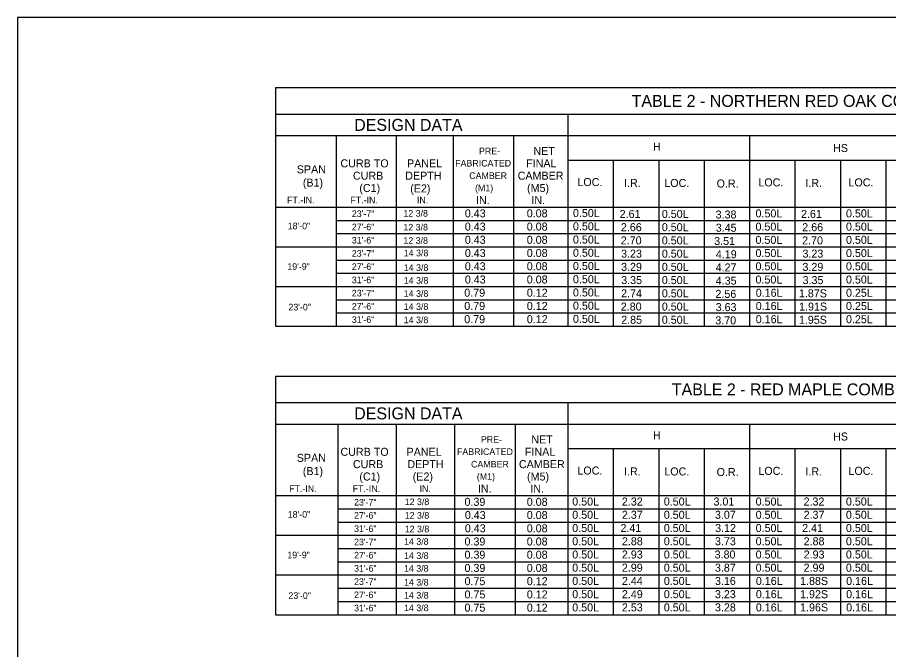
# Model space of a CAD drawing. Extents: x -5022 to -159, y 1126 to 7226.
# Drawn here: x -3800.1 to -3473.7, y 2061.8 to 2298.8 of the extents above; entities that cross this region are included whole.
import ezdxf

# ---------------------------------------------------------------- set-up
doc = ezdxf.new("R2010")
doc.units = 0
doc.layers.add('2', color=7, linetype='Continuous')
doc.layers.add('4', color=7, linetype='Continuous')

msp = doc.modelspace()

# ---------------------------------------------------------------- linework, layer by layer
at = {"layer": '2'}
for p, q in [((-3800.13, 2298.81), (-3800.13, 1734.81)), ((-3014.13, 2298.81), (-3800.13, 2298.81))]:
    msp.add_line(p, q, dxfattribs=at)
at = {"layer": '4'}
for p, q in [((-3703.36, 2272.47), (-3216.14, 2272.47)), ((-3703.36, 2272.47), (-3703.36, 2183.02)), ((-3703.36, 2262.55), (-3216.14, 2262.55)), ((-3593.89, 2262.55), (-3593.89, 2183.02)), ((-3703.36, 2254.48), (-3216.14, 2254.48)), ((-3680.67, 2254.48), (-3680.67, 2183.02)), ((-3658.17, 2254.48), (-3658.17, 2183.02)), ((-3636.87, 2254.48), (-3636.87, 2183.02)), ((-3614.25, 2254.48), (-3614.25, 2183.02)), ((-3593.89, 2254.48), (-3593.89, 2183.02)), ((-3525.77, 2254.48), (-3525.77, 2183.02)), ((-3593.89, 2245.27), (-3216.14, 2245.27)), ((-3593.89, 2245.27), (-3593.89, 2183.02)), ((-3576.85, 2245.27), (-3576.85, 2183.02)), ((-3559.82, 2245.27), (-3559.82, 2183.02)), ((-3542.8, 2245.27), (-3542.8, 2183.02)), ((-3508.75, 2245.27), (-3508.75, 2183.02)), ((-3491.72, 2245.27), (-3491.72, 2183.02)), ((-3474.7, 2245.27), (-3474.7, 2183.02)), ((-3703.36, 2227.67), (-3216.14, 2227.67)), ((-3680.67, 2222.71), (-3572.51, 2222.71)), ((-3679.13, 2222.71), (-3216.14, 2222.71)), ((-3680.67, 2217.74), (-3572.51, 2217.74)), ((-3679.13, 2217.74), (-3216.14, 2217.74)), ((-3703.36, 2212.78), (-3216.14, 2212.78)), ((-3680.67, 2207.82), (-3572.51, 2207.82)), ((-3679.13, 2207.82), (-3216.14, 2207.82)), ((-3680.67, 2202.86), (-3572.51, 2202.86)), ((-3679.13, 2202.86), (-3216.14, 2202.86)), ((-3703.36, 2197.9), (-3216.14, 2197.9)), ((-3680.67, 2192.94), (-3572.51, 2192.94)), ((-3679.13, 2192.94), (-3216.14, 2192.94)), ((-3680.67, 2187.98), (-3572.51, 2187.98)), ((-3679.13, 2187.98), (-3216.14, 2187.98)), ((-3703.36, 2183.02), (-3216.14, 2183.02)), ((-3703.36, 2164.29), (-3216.14, 2164.29)), ((-3703.36, 2164.29), (-3703.36, 2074.85)), ((-3703.36, 2154.37), (-3216.14, 2154.37)), ((-3593.89, 2154.37), (-3593.89, 2074.85)), ((-3703.36, 2146.3), (-3216.14, 2146.3)), ((-3680, 2146.3), (-3680, 2074.85)), ((-3658.15, 2146.3), (-3658.15, 2074.85)), ((-3636.38, 2146.3), (-3636.38, 2074.85)), ((-3613.58, 2146.3), (-3613.58, 2074.85)), ((-3593.89, 2146.3), (-3593.89, 2074.85)), ((-3525.77, 2146.3), (-3525.77, 2074.85)), ((-3593.89, 2137.1), (-3216.14, 2137.1)), ((-3593.89, 2137.1), (-3593.89, 2074.85)), ((-3576.85, 2137.1), (-3576.85, 2074.85)), ((-3559.82, 2137.1), (-3559.82, 2074.85)), ((-3542.8, 2137.1), (-3542.8, 2074.85)), ((-3508.75, 2137.1), (-3508.75, 2074.85)), ((-3491.72, 2137.1), (-3491.72, 2074.85)), ((-3474.7, 2137.1), (-3474.7, 2074.85)), ((-3703.36, 2119.49), (-3216.14, 2119.49)), ((-3680, 2114.53), (-3572.51, 2114.53)), ((-3679.13, 2114.53), (-3216.14, 2114.53)), ((-3680, 2109.57), (-3572.51, 2109.57)), ((-3679.13, 2109.57), (-3216.14, 2109.57)), ((-3703.36, 2104.61), (-3216.14, 2104.61)), ((-3680, 2099.65), (-3572.51, 2099.65)), ((-3679.13, 2099.65), (-3216.14, 2099.65)), ((-3680, 2094.69), (-3572.51, 2094.69)), ((-3679.13, 2094.69), (-3216.14, 2094.69)), ((-3703.36, 2089.73), (-3216.14, 2089.73)), ((-3680, 2084.77), (-3572.51, 2084.77)), ((-3679.13, 2084.77), (-3216.14, 2084.77)), ((-3680, 2079.81), (-3572.51, 2079.81)), ((-3679.13, 2079.81), (-3216.14, 2079.81)), ((-3703.36, 2074.85), (-3216.14, 2074.85))]:
    msp.add_line(p, q, dxfattribs=at)

# ---------------------------------------------------------------- texts
at = {"layer": '2'}
for s, height, p in [('TABLE 2 - NORTHERN RED OAK COMBINATION LAY-UP (E1)', 4.4793, (-3569.97, 2265.27)), ('DESIGN DATA', 4.4793, (-3673.93, 2256.26)), ('PRE-', 2.475, (-3627.14, 2247.48)), ('NET', 3, (-3606.77, 2247.22)), ('H', 3, (-3561.97, 2248.8)), ('HS', 3, (-3494.46, 2248.33)), ('SPAN', 3, (-3695.44, 2240.34)), ('CURB TO', 3, (-3679.07, 2242.59)), ('PANEL', 3, (-3654.14, 2242.59)), ('FABRICATED', 2.475, (-3636.09, 2242.9)), ('FINAL', 3, (-3609.49, 2242.59)), ('CURB', 3, (-3674.41, 2237.96)), ('DEPTH', 3, (-3654.8, 2237.96)), ('CAMBER', 2.475, (-3630.82, 2238.23)), ('CAMBER', 3, (-3612.66, 2237.96)), ('(B1)', 3, (-3693.18, 2235.37)), ('(C1)', 3, (-3671.99, 2233.34)), ('(E2)', 3, (-3652.93, 2233.18)), ('(M5)', 3, (-3609.15, 2233.34)), ('LOC.', 3, (-3590.29, 2235.56)), ('I.R.', 3, (-3572.81, 2235.23)), ('LOC.', 3, (-3557.72, 2235.23)), ('O.R.', 3, (-3538.11, 2235.02)), ('LOC.', 3, (-3522.47, 2235.44)), ('I.R.', 3, (-3504.85, 2235.23)), ('LOC.', 3, (-3488.7, 2235.44)), ('(M1)', 2.475, (-3628.64, 2233.6)), ('FT.-IN.', 2.475, (-3699.09, 2229.08)), ('FT.-IN.', 2.475, (-3675.33, 2229.08)), ('IN.', 2.475, (-3650.42, 2229.08)), ('IN.', 3, (-3628.27, 2228.81)), ('IN.', 3, (-3607.53, 2228.81)), ('23\'-7"', 2.475, (-3674.81, 2223.95)), ('12 3/8 ', 2.476, (-3655.49, 2224.11)), ('0.43', 3, (-3632.47, 2223.85)), ('0.08', 3, (-3609.26, 2223.85)), ('0.50L', 3, (-3591.95, 2223.94)), ('2.61', 3, (-3574.45, 2223.61)), ('0.50L', 3, (-3558.65, 2223.61)), ('3.38', 3, (-3538.48, 2223.4)), ('0.50L', 3, (-3523.54, 2223.82)), ('2.61', 3, (-3506.49, 2223.61)), ('0.50L', 3, (-3489.63, 2223.82)), ('18\'-0"', 2.475, (-3698.84, 2219.38)), ('27\'-6"', 2.475, (-3674.81, 2218.99)), ('12 3/8 ', 2.476, (-3655.49, 2218.91)), ('0.43', 3, (-3632.47, 2218.88)), ('0.08', 3, (-3609.26, 2218.88)), ('0.50L', 3, (-3591.95, 2218.98)), ('2.66', 3, (-3573.98, 2218.65)), ('0.50L', 3, (-3558.65, 2218.65)), ('3.45', 3, (-3538.44, 2218.44)), ('0.50L', 3, (-3523.54, 2218.86)), ('2.66', 3, (-3506.02, 2218.65)), ('0.50L', 3, (-3489.63, 2218.86)), ('0.43', 3, (-3632.47, 2213.92)), ('0.08', 3, (-3609.26, 2213.92)), ('0.50L', 3, (-3591.95, 2214.02)), ('2.70', 3, (-3574.03, 2213.69)), ('0.50L', 3, (-3558.65, 2213.69)), ('0.50L', 3, (-3523.54, 2213.9)), ('2.70', 3, (-3506.07, 2213.69)), ('0.50L', 3, (-3489.63, 2213.9)), ('31\'-6"', 2.475, (-3674.81, 2214.03)), ('12 3/8 ', 2.476, (-3655.49, 2213.92)), ('3.51', 3, (-3539.02, 2213.48)), ('23\'-7"', 2.475, (-3674.81, 2209.07)), ('14 3/8 ', 2.476, (-3655.35, 2209.23)), ('0.43', 3, (-3632.47, 2208.96)), ('0.08', 3, (-3609.26, 2208.96)), ('0.50L', 3, (-3591.95, 2209.06)), ('3.23', 3, (-3573.91, 2208.73)), ('0.50L', 3, (-3558.65, 2208.73)), ('4.19', 3, (-3538.4, 2208.52)), ('0.50L', 3, (-3523.54, 2208.94)), ('3.23', 3, (-3505.94, 2208.73)), ('0.50L', 3, (-3489.63, 2208.94)), ('0.43', 3, (-3632.47, 2204)), ('0.08', 3, (-3609.26, 2204)), ('0.50L', 3, (-3591.95, 2204.1)), ('0.50L', 3, (-3523.54, 2203.98)), ('0.50L', 3, (-3489.63, 2203.98)), ('19\'-9"', 2.475, (-3698.98, 2204.17)), ('27\'-6"', 2.475, (-3674.81, 2204.11)), ('14 3/8 ', 2.476, (-3655.35, 2203.74)), ('3.29', 3, (-3573.91, 2203.77)), ('0.50L', 3, (-3558.65, 2203.77)), ('4.27', 3, (-3538.48, 2203.56)), ('3.29', 3, (-3505.95, 2203.77)), ('31\'-6"', 2.475, (-3674.81, 2199.14)), ('14 3/8 ', 2.476, (-3655.35, 2198.94)), ('0.43', 3, (-3632.47, 2199.04)), ('0.08', 3, (-3609.26, 2199.04)), ('0.50L', 3, (-3591.95, 2199.14)), ('3.35', 3, (-3573.87, 2198.81)), ('0.50L', 3, (-3558.65, 2198.81)), ('4.35', 3, (-3538.44, 2198.6)), ('0.50L', 3, (-3523.54, 2199.02)), ('3.35', 3, (-3505.9, 2198.81)), ('0.50L', 3, (-3489.63, 2199.02)), ('0.79', 3, (-3632.68, 2194.08)), ('0.12', 3, (-3609.24, 2194.08)), ('0.50L', 3, (-3591.95, 2194.18)), ('0.16L', 3, (-3523.45, 2194.06)), ('0.25L', 3, (-3489.63, 2194.06)), ('23\'-7"', 2.475, (-3674.81, 2194.18)), ('14 3/8 ', 2.476, (-3655.35, 2194.04)), ('2.74', 3, (-3573.9, 2193.85)), ('0.50L', 3, (-3558.65, 2193.85)), ('2.56', 3, (-3538.55, 2193.64)), ('1.87S', 3, (-3507.28, 2193.85)), ('23\'-0"', 2.475, (-3698.57, 2188.94)), ('27\'-6"', 2.475, (-3674.81, 2189.22)), ('14 3/8 ', 2.476, (-3655.35, 2189.14)), ('0.79', 3, (-3632.68, 2189.12)), ('0.12', 3, (-3609.24, 2189.12)), ('0.50L', 3, (-3591.95, 2189.21)), ('2.80', 3, (-3574.03, 2188.89)), ('0.50L', 3, (-3558.65, 2188.89)), ('3.63', 3, (-3538.47, 2188.68)), ('0.16L', 3, (-3523.45, 2189.1)), ('1.91S', 3, (-3507.2, 2188.89)), ('0.25L', 3, (-3489.63, 2189.1)), ('0.50L', 3, (-3591.95, 2184.25)), ('31\'-6"', 2.475, (-3674.81, 2184.26)), ('14 3/8 ', 2.476, (-3655.35, 2184.15)), ('0.79', 3, (-3632.68, 2184.16)), ('0.12', 3, (-3609.24, 2184.16)), ('2.85', 3, (-3573.87, 2183.93)), ('0.50L', 3, (-3558.65, 2183.93)), ('3.70', 3, (-3538.6, 2183.72)), ('0.16L', 3, (-3523.45, 2184.14)), ('1.95S', 3, (-3507.28, 2183.93)), ('0.25L', 3, (-3489.63, 2184.14)), ('TABLE 2 - RED MAPLE COMBINATION LAY-UP (E1)', 4.4793, (-3554.91, 2157.09)), ('DESIGN DATA', 4.4793, (-3673.93, 2148.09)), ('PRE-', 2.475, (-3626.46, 2139.31)), ('NET', 3, (-3607.55, 2139.05)), ('H', 3, (-3561.97, 2140.62)), ('HS', 3, (-3494.46, 2140.16)), ('SPAN', 3, (-3695.44, 2132.17)), ('CURB TO', 3, (-3679.07, 2134.42)), ('PANEL', 3, (-3654.3, 2134.42)), ('FABRICATED', 2.475, (-3635.41, 2134.73)), ('FINAL', 3, (-3609.95, 2134.42)), ('CURB', 3, (-3674.41, 2129.79)), ('DEPTH', 3, (-3654.02, 2129.79)), ('CAMBER', 2.475, (-3630.14, 2130.05)), ('CAMBER', 3, (-3612.2, 2129.79)), ('(B1)', 3, (-3693.18, 2127.2)), ('LOC.', 3, (-3590.29, 2127.39)), ('I.R.', 3, (-3572.81, 2127.06)), ('LOC.', 3, (-3557.72, 2127.06)), ('O.R.', 3, (-3538.11, 2126.85)), ('LOC.', 3, (-3522.47, 2127.27)), ('I.R.', 3, (-3504.85, 2127.06)), ('LOC.', 3, (-3488.7, 2127.27)), ('(C1)', 3, (-3671.99, 2125.16)), ('(E2)', 3, (-3652, 2125.16)), ('(M1)', 2.475, (-3627.97, 2125.43)), ('(M5)', 3, (-3609.15, 2125.16)), ('FT.-IN.', 2.475, (-3698.3, 2120.9)), ('FT.-IN.', 2.475, (-3674.51, 2120.9)), ('IN.', 2.475, (-3649.43, 2120.9)), ('IN.', 3, (-3627.59, 2120.63)), ('IN.', 3, (-3607.93, 2120.63)), ('0.39', 3, (-3632.59, 2115.67)), ('0.08', 3, (-3609.26, 2115.67)), ('0.50L', 3, (-3592.22, 2115.77)), ('2.32', 3, (-3573.62, 2115.77)), ('0.50L', 3, (-3557.91, 2115.77)), ('3.01', 3, (-3539.28, 2115.77)), ('0.50L', 3, (-3523.49, 2115.77)), ('2.32', 3, (-3505.52, 2115.77)), ('0.50L', 3, (-3489.66, 2115.77)), ('23\'-7"', 2.475, (-3673.98, 2115.78)), ('12 3/8 ', 2.476, (-3655, 2115.93)), ('18\'-0"', 2.475, (-3698.84, 2111.21)), ('27\'-6"', 2.475, (-3673.98, 2110.82)), ('12 3/8 ', 2.476, (-3655, 2110.84)), ('0.43', 3, (-3632.47, 2110.71)), ('0.08', 3, (-3609.26, 2110.71)), ('0.50L', 3, (-3592.22, 2110.81)), ('2.37', 3, (-3573.61, 2110.81)), ('0.50L', 3, (-3557.91, 2110.81)), ('3.07', 3, (-3538.75, 2110.81)), ('0.50L', 3, (-3523.49, 2110.81)), ('2.37', 3, (-3505.51, 2110.81)), ('0.50L', 3, (-3489.66, 2110.81)), ('31\'-6"', 2.475, (-3673.98, 2105.85)), ('12 3/8 ', 2.476, (-3655, 2105.74)), ('0.43', 3, (-3632.47, 2105.75)), ('0.08', 3, (-3609.26, 2105.75)), ('0.50L', 3, (-3592.22, 2105.84)), ('2.41', 3, (-3574.15, 2105.84)), ('0.50L', 3, (-3557.91, 2105.84)), ('3.12', 3, (-3538.67, 2105.84)), ('0.50L', 3, (-3523.49, 2105.84)), ('2.41', 3, (-3506.05, 2105.84)), ('0.50L', 3, (-3489.66, 2105.84)), ('23\'-7"', 2.475, (-3673.98, 2100.89)), ('14 3/8 ', 2.476, (-3655.25, 2101.05)), ('0.39', 3, (-3632.59, 2100.79)), ('0.08', 3, (-3609.26, 2100.79)), ('0.50L', 3, (-3592.22, 2100.88)), ('2.88', 3, (-3573.61, 2100.88)), ('0.50L', 3, (-3557.91, 2100.88)), ('3.73', 3, (-3538.74, 2100.88)), ('0.50L', 3, (-3523.49, 2100.88)), ('2.88', 3, (-3505.5, 2100.88)), ('0.50L', 3, (-3489.66, 2100.88)), ('19\'-9"', 2.475, (-3698.98, 2096)), ('27\'-6"', 2.475, (-3673.98, 2095.93)), ('14 3/8 ', 2.476, (-3655.25, 2095.76)), ('0.39', 3, (-3632.59, 2095.83)), ('0.08', 3, (-3609.26, 2095.83)), ('0.50L', 3, (-3592.22, 2095.92)), ('2.93', 3, (-3573.61, 2095.92)), ('0.50L', 3, (-3557.91, 2095.92)), ('3.80', 3, (-3538.86, 2095.92)), ('0.50L', 3, (-3523.49, 2095.92)), ('2.93', 3, (-3505.5, 2095.92)), ('0.50L', 3, (-3489.66, 2095.92)), ('31\'-6"', 2.475, (-3673.98, 2090.97)), ('14 3/8 ', 2.476, (-3655.25, 2090.96)), ('0.39', 3, (-3632.59, 2090.87)), ('0.08', 3, (-3609.26, 2090.87)), ('0.50L', 3, (-3592.22, 2090.96)), ('2.99', 3, (-3573.61, 2090.96)), ('0.50L', 3, (-3557.91, 2090.96)), ('3.87', 3, (-3538.75, 2090.96)), ('0.50L', 3, (-3523.49, 2090.96)), ('2.99', 3, (-3505.51, 2090.96)), ('0.50L', 3, (-3489.66, 2090.96)), ('23\'-7"', 2.475, (-3673.98, 2086.01)), ('14 3/8 ', 2.476, (-3655.25, 2085.77)), ('0.75', 3, (-3632.58, 2085.91)), ('0.12', 3, (-3609.24, 2085.91)), ('0.50L', 3, (-3592.22, 2086)), ('2.44', 3, (-3573.6, 2086)), ('0.50L', 3, (-3557.91, 2086)), ('3.16', 3, (-3538.74, 2086)), ('0.16L', 3, (-3523.41, 2086)), ('1.88S', 3, (-3506.84, 2086)), ('0.16L', 3, (-3489.58, 2086)), ('23\'-0"', 2.475, (-3698.57, 2080.77)), ('27\'-6"', 2.475, (-3673.98, 2081.05)), ('14 3/8 ', 2.476, (-3655.25, 2080.87)), ('0.75', 3, (-3632.58, 2080.95)), ('0.12', 3, (-3609.24, 2080.95)), ('0.50L', 3, (-3592.22, 2081.04)), ('2.49', 3, (-3573.61, 2081.04)), ('0.50L', 3, (-3557.91, 2081.04)), ('3.23', 3, (-3538.74, 2081.04)), ('0.16L', 3, (-3523.41, 2081.04)), ('1.92S', 3, (-3506.84, 2081.04)), ('0.16L', 3, (-3489.58, 2081.04)), ('31\'-6"', 2.475, (-3673.98, 2076.09)), ('14 3/8 ', 2.476, (-3655.25, 2076.17)), ('0.75', 3, (-3632.58, 2075.99)), ('0.12', 3, (-3609.24, 2075.99)), ('0.50L', 3, (-3592.22, 2076.08)), ('2.53', 3, (-3573.61, 2076.08)), ('0.50L', 3, (-3557.91, 2076.08)), ('3.28', 3, (-3538.74, 2076.08)), ('0.16L', 3, (-3523.41, 2076.08)), ('1.96S', 3, (-3506.84, 2076.08)), ('0.16L', 3, (-3489.58, 2076.08))]:
    msp.add_text(s, height=height, dxfattribs=at).set_placement(p)

doc.saveas('drawing.dxf')
